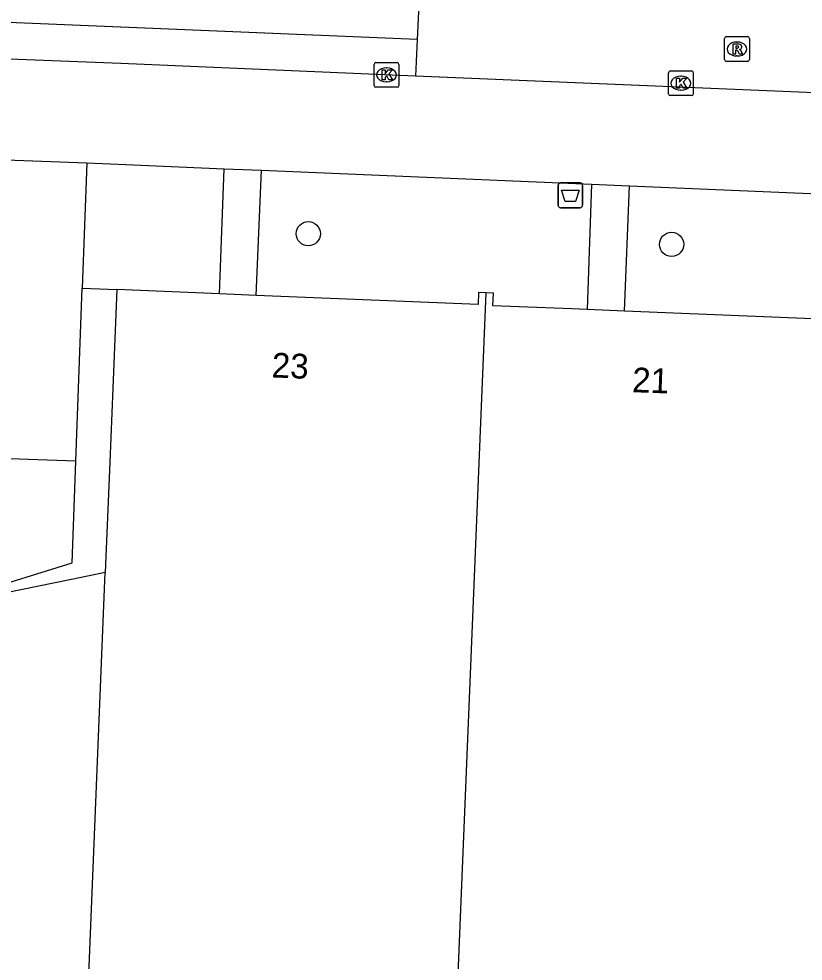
# Model space of a CAD drawing. Extents: x 160732 to 162105, y 387428 to 388479.
# Drawn here: x 161477.7 to 161509.33, y 387713.98 to 387751.99 of the extents above; entities that cross this region are included whole.
import ezdxf

# ---------------------------------------------------------------- set-up
doc = ezdxf.new("R2010")
doc.units = 0
for name, color, linetype in [('IMGEO_Afvalbak', 7, 'Continuous'), ('IMGEO_Boom', 7, 'Continuous'), ('IMGEO_Groenvoorziening', 7, 'Continuous'), ('IMGEO_Kolk', 7, 'Continuous'), ('IMGEO_Pand', 7, 'Continuous'), ('IMGEO_Pand_nummerreeks', 7, 'Continuous'), ('IMGEO_Rijbaan_lokaal_gesloten', 7, 'Continuous'), ('IMGEO_Rijbaan_lokaal_open', 7, 'Continuous'), ('IMGEO_Rioolput', 7, 'Continuous'), ('IMGEO_Voetpad_open', 7, 'Continuous')]:
    doc.layers.add(name, color=color, linetype=linetype)

msp = doc.modelspace()

# ---------------------------------------------------------------- linework, layer by layer
at = {"layer": 'IMGEO_Afvalbak'}
for p, q in [((161499.447, 387744.474), (161499.447, 387745.274)), ((161499.447, 387745.274), (161499.447, 387744.474)), ((161499.547, 387745.374), (161500.337, 387745.374)), ((161500.337, 387745.374), (161499.547, 387745.374)), ((161500.437, 387745.274), (161500.437, 387744.474)), ((161500.437, 387744.474), (161500.437, 387745.274)), ((161500.337, 387744.374), (161499.547, 387744.374)), ((161499.547, 387744.374), (161500.337, 387744.374))]:
    msp.add_line(p, q, dxfattribs=at)
msp.add_lwpolyline([(161499.59, 387745.088), (161500.294, 387745.088), (161500.145, 387744.618), (161499.739, 387744.618), (161499.59, 387745.088)], dxfattribs=at)
for centre, start, end in [((161499.547, 387745.274), 90, 180), ((161499.547, 387745.274), 90, 180), ((161500.337, 387745.274), 0, 90), ((161500.337, 387745.274), 360, 90), ((161499.547, 387744.474), 180, 270), ((161499.547, 387744.474), 180, 270), ((161500.337, 387744.474), 270, 0), ((161500.337, 387744.474), 270, 0)]:
    msp.add_arc(centre, 0.1, start, end, dxfattribs=at)
at = {"layer": 'IMGEO_Boom'}
for centre in [(161489.369, 387743.324), (161504.024, 387742.894)]:
    msp.add_circle(centre, 0.489, dxfattribs=at)
at = {"layer": 'IMGEO_Groenvoorziening'}
msp.add_lwpolyline([(161480.254, 387741.126), (161481.649, 387741.069)], dxfattribs=at)
at = {"layer": 'IMGEO_Kolk'}
for p, q in [((161492.025, 387749.305), (161492.025, 387750.157)), ((161492.1, 387750.231), (161492.952, 387750.231)), ((161493.026, 387750.157), (161493.026, 387749.305)), ((161492.513, 387750.011), (161492.538, 387750.011)), ((161503.901, 387748.968), (161503.901, 387749.82)), ((161503.976, 387749.894), (161504.828, 387749.894)), ((161504.902, 387749.82), (161504.902, 387748.968)), ((161492.536, 387749.451), (161492.511, 387749.451)), ((161504.389, 387749.674), (161504.414, 387749.674)), ((161492.952, 387749.231), (161492.1, 387749.231)), ((161504.412, 387749.114), (161504.387, 387749.114)), ((161504.828, 387748.894), (161503.976, 387748.894))]:
    msp.add_line(p, q, dxfattribs=at)
for points in [[(161492.025, 387749.305), (161492.025, 387750.157)], [(161492.1, 387750.231), (161492.952, 387750.231)], [(161493.026, 387750.157), (161493.026, 387749.305)], [(161492.346, 387749.931), (161492.469, 387749.931), (161492.469, 387749.78), (161492.599, 387749.931), (161492.763, 387749.931), (161492.617, 387749.78), (161492.77, 387749.531), (161492.618, 387749.531), (161492.533, 387749.695), (161492.469, 387749.628), (161492.469, 387749.531), (161492.346, 387749.531), (161492.346, 387749.931)], [(161503.901, 387748.968), (161503.901, 387749.82)], [(161503.976, 387749.894), (161504.828, 387749.894)], [(161504.902, 387749.82), (161504.902, 387748.968)], [(161504.222, 387749.594), (161504.345, 387749.594), (161504.345, 387749.443), (161504.475, 387749.594), (161504.639, 387749.594), (161504.493, 387749.443), (161504.646, 387749.194), (161504.494, 387749.194), (161504.409, 387749.358), (161504.345, 387749.291), (161504.345, 387749.194), (161504.222, 387749.194), (161504.222, 387749.594)], [(161492.952, 387749.231), (161492.1, 387749.231)], [(161504.828, 387748.894), (161503.976, 387748.894)]]:
    msp.add_lwpolyline(points, dxfattribs=at)
for centre, start, end in [((161492.102, 387750.155), 91.552, 178.448), ((161492.102, 387750.155), 91.552, 178.448), ((161492.95, 387750.155), 1.552, 88.448), ((161492.95, 387750.155), 1.552, 88.448), ((161503.978, 387749.818), 91.552, 178.448), ((161503.978, 387749.818), 91.552, 178.448), ((161504.826, 387749.818), 1.552, 88.448), ((161504.826, 387749.818), 1.552, 88.448), ((161492.102, 387749.307), 181.552, 268.448), ((161492.102, 387749.307), 181.552, 268.448), ((161492.95, 387749.307), 271.552, 358.448), ((161492.95, 387749.307), 271.552, 358.448), ((161503.978, 387748.97), 181.552, 268.448), ((161503.978, 387748.97), 181.552, 268.448), ((161504.826, 387748.97), 271.552, 358.448), ((161504.826, 387748.97), 271.552, 358.448)]:
    msp.add_arc(centre, 0.0765, start, end, dxfattribs=at)
for centre, major_axis, ratio, start_param, end_param in [((161492.512, 387749.731), (-0.387, 0.002), 0.722429, 4.712389, 7.853982), ((161492.537, 387749.731), (-0.39, 0.002), 0.717154, 1.570796, 4.712389), ((161504.388, 387749.394), (-0.387, 0.002), 0.722429, 4.712389, 7.853982), ((161504.413, 387749.394), (-0.39, 0.002), 0.717154, 1.570796, 4.712389)]:
    msp.add_ellipse(centre, major_axis=major_axis, ratio=ratio, start_param=start_param, end_param=end_param, dxfattribs=at)
at = {"layer": 'IMGEO_Pand'}
for points in [[(161457.191, 387744.446), (161471.73, 387746.508), (161480.443, 387746.184)], [(161480.443, 387746.184), (161480.254, 387741.126)], [(161479.994, 387734.144), (161480.254, 387741.126)], [(161481.649, 387741.069), (161481.364, 387734.116), (161481.181, 387729.656)], [(161485.784, 387740.9), (161481.649, 387741.069)], [(161487.262, 387740.839), (161485.784, 387740.9)], [(161496.542, 387740.936), (161496.241, 387740.948), (161496.222, 387740.472), (161487.262, 387740.839)], [(161495.296, 387710.514), (161496.542, 387740.936)], [(161500.625, 387740.265), (161500, 387740.291), (161496.821, 387740.421), (161496.842, 387740.924), (161496.542, 387740.936)], [(161502.122, 387740.204), (161500.625, 387740.265)], [(161511.315, 387740.294), (161511.055, 387740.305), (161511.036, 387739.839), (161502.122, 387740.204)], [(161476.156, 387734.285), (161475.953, 387728.837), (161479.841, 387730.048), (161479.994, 387734.144)], [(161479.994, 387734.144), (161476.156, 387734.285)], [(161480.423, 387711.121), (161481.181, 387729.656)]]:
    msp.add_lwpolyline(points, dxfattribs=at)
at = {"layer": 'IMGEO_Rijbaan_lokaal_gesloten'}
for points in [[(161493.769, 387751.158), (161453.985, 387752.82)], [(161493.701, 387749.681), (161481.81, 387750.186), (161475.226, 387750.442), (161453.924, 387751.306)]]:
    msp.add_lwpolyline(points, dxfattribs=at)
at = {"layer": 'IMGEO_Rijbaan_lokaal_open'}
for points in [[(161493.86, 387753.143), (161493.769, 387751.158)], [(161493.769, 387751.158), (161493.701, 387749.681)], [(161513.662, 387748.851), (161493.701, 387749.681)], [(161481.181, 387729.656), (161479.816, 387729.377), (161475.125, 387728.421), (161474.59, 387714.734)]]:
    msp.add_lwpolyline(points, dxfattribs=at)
at = {"layer": 'IMGEO_Rioolput'}
for p, q in [((161506.237, 387751.276), (161507.089, 387751.276)), ((161506.162, 387750.35), (161506.162, 387751.202)), ((161506.65, 387751.056), (161506.675, 387751.056)), ((161507.163, 387751.202), (161507.163, 387750.35)), ((161507.089, 387750.276), (161506.237, 387750.276)), ((161506.673, 387750.496), (161506.648, 387750.496))]:
    msp.add_line(p, q, dxfattribs=at)
for points in [[(161506.237, 387751.276), (161507.089, 387751.276)], [(161506.162, 387750.35), (161506.162, 387751.202)], [(161506.751, 387750.974), (161506.499, 387750.976), (161506.499, 387750.576)], [(161506.677, 387750.895), (161506.623, 387750.895), (161506.623, 387750.814)], [(161507.163, 387751.202), (161507.163, 387750.35)], [(161506.499, 387750.576), (161506.623, 387750.576), (161506.623, 387750.738), (161506.634, 387750.738)], [(161506.623, 387750.814), (161506.675, 387750.814)], [(161506.681, 387750.709), (161506.752, 387750.576), (161506.892, 387750.576), (161506.827, 387750.702)], [(161507.089, 387750.276), (161506.237, 387750.276)]]:
    msp.add_lwpolyline(points, dxfattribs=at)
for centre, radius, start, end in [((161506.239, 387751.2), 0.0765, 91.552, 178.448), ((161506.239, 387751.2), 0.0765, 91.552, 178.448), ((161507.087, 387751.2), 0.0765, 1.552, 88.448), ((161507.087, 387751.2), 0.0765, 1.552, 88.448), ((161506.683, 387750.799), 0.0964, 77.0061, 93.1865), ((161506.697, 387750.856), 0.0378, 276.6634, 79.6772), ((161506.75, 387750.864), 0.109, 350.3612, 89.416), ((161506.633, 387750.685), 0.0533, 26.0293, 88.6989), ((161506.659, 387751.003), 0.19, 274.7715, 282.9687), ((161506.748, 387750.864), 0.112, 277.5842, 350.9817), ((161506.732, 387750.649), 0.108, 29.5134, 73.7905), ((161506.239, 387750.352), 0.0765, 181.552, 268.448), ((161506.239, 387750.352), 0.0765, 181.552, 268.448), ((161507.087, 387750.352), 0.0765, 271.552, 358.448), ((161507.087, 387750.352), 0.0765, 271.552, 358.448)]:
    msp.add_arc(centre, radius, start, end, dxfattribs=at)
for centre, major_axis, ratio, start_param, end_param in [((161506.649, 387750.776), (-0.387, 0.002), 0.722429, 4.712389, 7.853982), ((161506.674, 387750.776), (-0.39, 0.002), 0.717154, 1.570796, 4.712389)]:
    msp.add_ellipse(centre, major_axis=major_axis, ratio=ratio, start_param=start_param, end_param=end_param, dxfattribs=at)
at = {"layer": 'IMGEO_Voetpad_open'}
for points in [[(161480.443, 387746.184), (161482.008, 387746.117), (161485.977, 387745.946)], [(161485.784, 387740.9), (161485.977, 387745.946)], [(161485.977, 387745.946), (161487.486, 387745.882)], [(161487.262, 387740.839), (161487.486, 387745.882)], [(161487.486, 387745.882), (161500.794, 387745.318)], [(161500.794, 387745.318), (161500.625, 387740.265)], [(161500.794, 387745.318), (161502.323, 387745.253)], [(161502.122, 387740.204), (161502.323, 387745.253)], [(161502.323, 387745.253), (161515.645, 387744.687)]]:
    msp.add_lwpolyline(points, dxfattribs=at)

# ---------------------------------------------------------------- texts
at = {"layer": 'IMGEO_Pand_nummerreeks'}
for s, rotation, p in [('23', 357.6566, (161487.881, 387737.53)), ('21', 357.901, (161502.42, 387736.934))]:
    msp.add_text(s, height=1, rotation=rotation, dxfattribs=at).set_placement(p)

doc.saveas('drawing.dxf')
